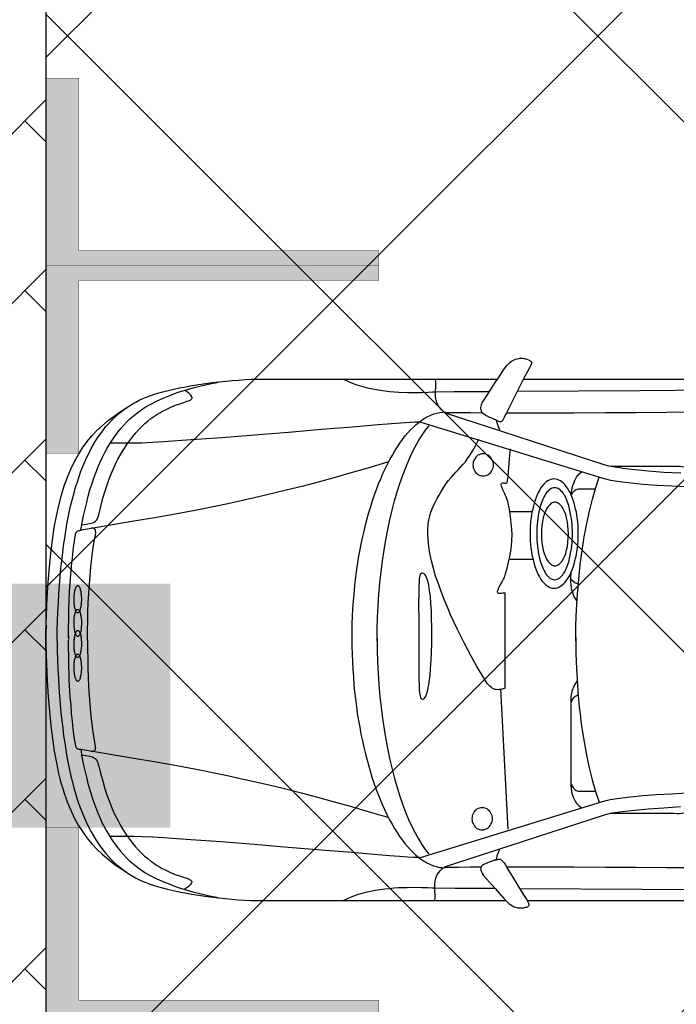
# Model space of a CAD drawing. Header units: millimetres. Extents: x 747415 to 1601423, y -236173 to 551995.
# Tile 405 of 549: x 1092322 to 1094510, y 215974 to 219258. Entities that reach past the tile are written whole.
import ezdxf

# ---------------------------------------------------------------- set-up
doc = ezdxf.new("R2010")
doc.units = ezdxf.units.MM
doc.header["$LTSCALE"] = 100
doc.header["$MEASUREMENT"] = 0
doc.linetypes.add('DASHED2', pattern=[9.525, 6.35, -3.175])
doc.layers.get('0').update_dxf_attribs({"linetype": 'CONTINUOUS', "lineweight": 0})
for name, color, linetype in [('T--A9041_VERHARDING_Parkeren', 9, 'CONTINUOUS'), ('T--L9041_VERHARDING_Wegen', 7, 'CONTINUOUS'), ('T--L9082_INRICHTING_SPECIFIEK_Auto', 8, 'CONTINUOUS')]:
    doc.layers.add(name, color=color, linetype=linetype)
for name, color, linetype, lineweight in [('T--A9041_VERHARDING_Wegen', 21, 'CONTINUOUS', 0), ('T--A9042_BEPLANTING', 90, 'CONTINUOUS', 0), ('T--L9067_BEHEERVOORZIENING_Belijning', 7, 'DASHED2', 0)]:
    doc.layers.add(name, color=color, linetype=linetype, lineweight=lineweight)
doc.layers.add('T--A9072_BELIJNING', color=7, linetype='CONTINUOUS', lineweight=0, true_color=0xffffff)
doc.layers.add('T--L9065_BEVEILIGING_Verzamelplaats', color=7, linetype='CONTINUOUS', true_color=0x00824a)
doc.styles.get("Standard").update_dxf_attribs({"font": 'arial.ttf'})

# ---------------------------------------------------------------- blocks, each defined once
blk = doc.blocks.new('auto17')
for p, q in [((703.6, 867.6), (1533.8, 867.6)), ((1604.8, 867.6), (3518.7, 867.6)), ((1540.9, 629.4), (1516.7, 162.7)), ((115.7, 361.8), (115.3, 362.7)), ((75.7, 9.3), (75.7, -1.4)), ((75.7, -15.2), (75.7, -2.9)), ((1548.1, -271.5), (1626.2, -271.5)), ((1545.7, -430.3), (1621.5, -430.3)), ((705, -871.5), (1505.7, -871)), ((1591.9, -871), (3520.1, -872))]:
    blk.add_line(p, q)
for points in [[(1499.5, 732.3), (1484.7, 737.2), (1471.9, 741.6), (1458.1, 748.5), (1454.7, 750.4), (1452.3, 752.9), (1450.9, 755.8), (1450, 758.8), (1449.5, 762.2), (1450, 765.6), (1451.9, 772), (1455.2, 778.9), (1459.5, 784.3), (1498.1, 827.9), (1527.1, 860.7), (1544.8, 878.4), (1550, 882.3), (1555.7, 885.7), (1561.4, 888.2), (1567.2, 890.1), (1572.8, 891.6), (1578.1, 892.1), (1585.2, 892.1), (1592.4, 891.6), (1599.5, 890.1), (1602.9, 889.7), (1605.3, 888.7), (1607.6, 887.2), (1609.5, 885.7), (1610.5, 884.3), (1611, 882.8), (1610, 877.4), (1607.1, 870.5), (1602.9, 863.2), (1598.1, 855.3), (1593.8, 848.5), (1590, 842.6), (1572.4, 814.1), (1555.7, 786.7), (1536.7, 755.8)], [(37.6, 1), (38.1, 33.9), (39, 66.2), (40.5, 97.1), (41.9, 127.5), (43.8, 156.8), (45.7, 185.8), (48.1, 213.7), (50.5, 241.2), (53.3, 267.1), (56.2, 293.1), (59.5, 318.1), (62.9, 342.1), (66.7, 365.7), (70.5, 388.7), (74.8, 410.8), (79.1, 431.8), (83.8, 452.9), (88.6, 472.5), (93.8, 492.1), (99.1, 510.7), (104.8, 528.9), (110.5, 546.5), (116.7, 563.2), (123.3, 579.4), (136.7, 610.3), (151, 638.7), (166.2, 664.7), (182.4, 688.7), (199.6, 710.3), (217.7, 730.4), (226.7, 739.2), (236.7, 748), (246.2, 756.3), (256.3, 764.2), (266.7, 771.5), (277.2, 778.9), (287.7, 785.2), (298.6, 791.6), (310.1, 797), (321.5, 802.4), (333, 807.8), (344.9, 812.2), (357.7, 816.6), (372.5, 821), (388.7, 825.4), (405.8, 829.8), (424.9, 834.2), (444.4, 838.2), (486.3, 846), (531.1, 852.9), (576.9, 858.3)], [(116.2, 364.2), (120.5, 388.2), (124.8, 411.7), (130, 434.3), (135.2, 456.3), (140.5, 477.4), (146.2, 498), (152.4, 517.6), (158.6, 536.7), (165.7, 555.3), (172.4, 573), (179.6, 590.2), (187.2, 606.8), (195.3, 622.5), (203.4, 637.7), (211.9, 651.9), (220.5, 665.6), (229.6, 678.9), (239.1, 691.1), (248.6, 703.4), (258.6, 714.2), (268.6, 725), (279.1, 734.8), (290.1, 744.1), (301, 752.4), (314.4, 763.2), (330.1, 773.5), (348.2, 783.8), (368.2, 794.1), (389.6, 803.9), (413, 813.2), (437.3, 822.5), (463, 830.8), (489.6, 838.7), (517.3, 845.5), (545.9, 851.9), (574.4, 857.3)], [(576.9, 858.3), (598.7, 860.7), (620.2, 862.7), (641.6, 864.7), (662.6, 866.1), (683, 867.1), (703.1, 867.6)], [(991.7, 867.6), (1006, 860.7), (1020.8, 854.4), (1036, 849), (1051.3, 844.1), (1067, 839.6), (1082.7, 836.2), (1098.4, 833.3), (1114.1, 830.3), (1129.9, 828.4), (1145.6, 826.9), (1160.8, 825.4), (1175.6, 824.5), (1204.2, 823.5), (1230.4, 823), (1253.2, 823.5), (1272.8, 824.5), (1288, 824.9), (1297.5, 825.4), (1364.2, 825.9), (1429.9, 826.4), (1494.7, 826.4)], [(1297.1, 866.6), (1297.5, 856.8), (1297.5, 847.5), (1297.1, 838.2), (1297.1, 828.9), (1296.6, 820), (1297.1, 810.7), (1298, 801.9), (1300.4, 793.1), (1303.7, 784.3), (1308.5, 775.4), (1315.6, 767.1), (1324.7, 758.3)], [(121, 381.3), (133.4, 383.8), (145.3, 385.8), (155.7, 388.7), (160, 391.2), (164.3, 394.1), (168.1, 398), (171.5, 402.4), (173.8, 408.8), (175.8, 416.6), (175.8, 415.2), (182.4, 443.1), (189.6, 469.6), (196.7, 494.6), (204.8, 518.6), (212.9, 540.6), (221.5, 561.7), (230.5, 581.3), (239.6, 600), (249.1, 617.1), (258.6, 633.8), (268.6, 649), (278.6, 662.7), (288.6, 675.9), (298.6, 688.2), (308.7, 699), (319.1, 709.8), (329.1, 719.1), (339.6, 727.4), (349.6, 735.7), (359.6, 743.1), (369.2, 749.5), (378.7, 755.3), (388.2, 760.7), (397.7, 765.6), (415.4, 774), (431.5, 780.3), (445.9, 785.2), (458.7, 789.6), (469.7, 793.1), (477.8, 796.5), (481.1, 798), (483.5, 799.9), (484.9, 801.9), (486.3, 803.9), (486.3, 805.8), (485.8, 808.3), (482.5, 813.7), (475.4, 820.5), (463.5, 829.3)], [(1579.1, 826.9), (1986.8, 829.3), (2343.6, 831.8)], [(2336.4, -835.2), (1979.7, -832.8), (1571.4, -830.3)], [(1246.1, 725), (1855.8, 536.7), (1867.7, 533.8), (1881, 530.8), (1896.3, 528.4), (1912.5, 525.9), (1930.1, 523.5), (1949.2, 521.5), (1990.1, 517.6), (2035.4, 514.2), (2085.4, 511.2), (2137.3, 508.8)], [(1.9, -49.5), (0.9, -44.6), (0, -32.3), (0, -16.2), (0, 0), (0, 12.2), (0.4, 17.7), (2.4, 77.9), (4.7, 134.3), (8.1, 187.2), (11.9, 237.2), (16.2, 284.3), (21.9, 327.9), (28.1, 369.6), (35.2, 408.3), (42.8, 444.1), (47.1, 461.3), (51.4, 477.9), (56.2, 493.6), (61, 509.3), (66.2, 524.5), (71.4, 538.7), (82.9, 566.1), (94.8, 591.6), (108.1, 615.6), (121.9, 637.7), (136.7, 658.3), (152.9, 677.9), (170, 696), (187.7, 713.2), (206.7, 728.9), (226.7, 744.6), (247.7, 759.3), (270.1, 773)], [(1020.3, -6.4), (1020.3, 19.6), (1021.2, 45.6), (1022.2, 71.1), (1023.2, 96.6), (1025.1, 121.6), (1027, 146.6), (1029.3, 171.5), (1032.2, 195.6), (1035.1, 219.6), (1038.4, 243.6), (1042.2, 266.7), (1046.5, 289.7), (1050.3, 312.2), (1055.1, 334.8), (1059.8, 356.4), (1065.1, 377.9), (1070.8, 399), (1076.5, 419.6), (1088.4, 459.8), (1101.3, 497.5), (1115.6, 532.8), (1122.7, 549.9), (1130.3, 566.6), (1138, 582.3), (1146.1, 598), (1154.2, 612.7), (1162.3, 626.9), (1170.8, 640.1), (1179.4, 653.4), (1188, 665.2), (1197, 676.9), (1206.1, 687.7), (1215.1, 697.5), (1224.2, 707.3), (1233.7, 715.7), (1243.2, 723.5), (1252.7, 730.8), (1262.3, 737.2), (1272.3, 742.6), (1281.8, 747.5), (1291.8, 751.4), (1301.8, 754.4), (1311.8, 756.8), (1321.8, 757.8), (1331.8, 758.3)], [(1333.7, 756.3), (1375.2, 755.8), (1414.2, 755.3), (1453.3, 754.9)], [(1499, 732.8), (1502.4, 731.8), (1505.2, 730.8), (1507.6, 729.9), (1510, 729.4), (1512.4, 729.4), (1515.2, 729.9), (1517.6, 731.3), (1520.5, 733.8), (1523.8, 737.2), (1527.6, 742.1), (1531.9, 748.5), (1536.7, 756.3)], [(1535.7, 754.9), (1651.5, 754.9), (1760.5, 754.9), (1865.3, 755.8), (1967.8, 756.3), (2068.7, 757.3), (2168.8, 757.8), (2269.3, 758.8), (2372.7, 759.3), (2479.3, 759.7), (2589.4, 759.7), (2706.1, 759.3), (2830.9, 758.3), (2925.7, 756.3), (3030, 752.9), (3139.1, 749), (3248.1, 744.6), (3353.4, 741.1), (3450.1, 739.7)], [(1246.1, 724), (1240.8, 724.5), (1227, 724), (1205.1, 722.5), (1178.9, 720.5), (1146.1, 718.1), (1107, 715.2), (1019.8, 707.8), (917.9, 699.5), (807.4, 690.1), (695, 680.8), (584.9, 672), (483.5, 664.7), (436.3, 661.2), (393.4, 658.3), (355.3, 656.3), (321, 654.8), (293.4, 653.9), (272.5, 653.9), (213.9, 653.9)], [(1329.4, 754.9), (1862.5, 581.3), (1874.4, 578.4), (1888.7, 575.5), (1904.9, 573), (1922, 570.5), (1941.6, 568.1), (1962.5, 565.7), (2008.2, 561.7), (2059.7, 557.8), (2115.9, 554.4)], [(1511.9, 696.5), (1507.6, 708.3), (1503.8, 718.6), (1500.9, 731.3)], [(1104.2, -7.8), (1104.6, 31.9), (1105.6, 71.1), (1107.5, 110.3), (1110.3, 148.5), (1113.7, 186.3), (1117.5, 223.5), (1122.2, 260.3), (1127.5, 295.6), (1133.2, 330.4), (1139.9, 364.7), (1146.5, 398), (1154.2, 429.9), (1162.3, 460.8), (1170.8, 490.7), (1179.9, 519.1), (1189.4, 546.5), (1198.9, 572.5), (1209.4, 597), (1219.9, 620.5), (1230.8, 642.1), (1241.8, 661.7), (1253.2, 680.3), (1265.1, 697), (1277, 711.7)], [(1420.4, 594.6), (1420.9, 599.5), (1421.4, 604.4), (1423.3, 609.3), (1425.2, 613.2), (1427.6, 617.6), (1430.4, 621), (1433.8, 624), (1437.1, 626.9), (1441.4, 628.9), (1445.7, 630.3), (1450, 631.3), (1454.7, 631.8), (1459.5, 631.3), (1463.8, 630.3), (1468.1, 628.9), (1471.9, 626.9), (1475.2, 624), (1478.6, 621), (1481.4, 617.6), (1483.8, 613.2), (1485.7, 609.3), (1487.6, 604.4), (1488.5, 599.5), (1488.5, 594.6), (1488.5, 589.7), (1487.6, 584.8), (1485.7, 580.4), (1483.8, 575.9), (1481.4, 572), (1478.6, 568.6), (1475.2, 565.7), (1471.9, 562.7), (1468.1, 560.7), (1463.8, 559.3), (1459.5, 558.3), (1454.7, 557.8), (1450, 558.3), (1445.7, 559.3), (1441.4, 560.7), (1437.1, 562.7), (1433.8, 565.7), (1430.4, 568.6), (1427.6, 572), (1425.2, 575.9), (1423.3, 580.4), (1421.4, 584.8), (1420.9, 589.7), (1420.4, 594.6), (1420.4, 594.6)], [(1140.8, 591.1), (1079.4, 572.5), (1019.8, 555.3), (962.7, 539.2), (906.4, 524), (852.1, 509.8), (800.2, 496.6), (748.8, 484.3), (699.7, 472.5), (652.1, 462.2), (605.9, 451.9), (561.6, 442.6), (519.2, 434.3), (436.8, 418.6), (361.5, 404.9), (292.9, 393.6), (228.1, 382.8), (169.5, 373), (117.2, 364.2)], [(1771.4, 134.9), (1762.4, 148), (1760.1, 153.4), (1757.7, 158.8), (1755.3, 164.2), (1753.9, 170.1), (1752.5, 176), (1751.5, 181.9), (1750.5, 188.2), (1750.5, 194.6), (1750.5, 486.2), (1751, 494.1), (1752, 501.9), (1753.4, 509.3), (1755.8, 516.1), (1758.2, 523), (1761, 529.4), (1764.4, 535.7), (1768.2, 541.2), (1772, 546.1), (1776.3, 550.4), (1785.2, 558.5)], [(1880.7, 576.4), (2093.5, 576.4), (2103, 576.9), (2111.6, 576.9), (2118.8, 576.4), (2125.9, 575.5), (2131.6, 573.5), (2136.8, 571.5), (2141.6, 569.1), (2145.9, 566.1), (2149.7, 563.2), (2153.1, 559.8), (2155.9, 555.8), (2158.7, 551.9)], [(1766.7, -10.3), (1767.2, 43.1), (1769.1, 95.1), (1772, 146.1), (1773.9, 171.5), (1775.8, 196.6), (1778.2, 221.1), (1781, 245.1), (1783.9, 269.1), (1787.2, 292.1), (1794.4, 338.2), (1802.5, 382.3), (1811.5, 424.5), (1821.5, 465.2), (1832.5, 503.4), (1844.4, 539.2)], [(1774.6, 181.4), (1764.4, 186.8), (1761.5, 189.2), (1758.6, 191.7), (1756.3, 194.6), (1754.3, 197.5), (1752.9, 201.5), (1751.5, 204.9), (1750.5, 208.8), (1750.5, 212.7), (1750.5, 470.6), (1750.5, 474.5), (1751.5, 478.9), (1752.9, 482.3), (1754.3, 486.2), (1756.3, 489.7), (1759.1, 492.6), (1761.5, 495.5), (1764.4, 498), (1767.7, 500), (1771, 501.4), (1774.8, 502.4), (1778.7, 502.4), (1832.1, 502.4)], [(74.8, 5.9), (75.3, 69.6), (77.1, 130.4), (80.5, 187.8), (82.9, 215.7), (84.8, 243.1), (87.6, 269.6), (90.5, 295.6), (93.8, 321.1), (97.6, 345.6), (97.6, 345.6), (97.6, 346.6), (97.6, 347), (98.6, 351.4), (100, 354.4), (101, 356.8), (102.4, 358.8), (103.8, 360.3), (105.7, 361.3), (109.1, 362.2), (112.9, 362.7), (117.2, 363.7)], [(139.1, -1.4), (139.1, 30.4), (139.6, 61.8), (140.5, 92.6), (141.5, 123), (142.4, 153.4), (144.3, 183.3), (146.7, 212.7), (149.1, 241.7), (152.4, 270.1), (155.7, 298.5), (160, 326), (164.8, 353.4), (165.3, 356.8), (164.8, 359.8), (164.8, 362.7), (164.3, 365.2), (163.4, 366.7), (162.4, 367.6), (160.5, 368.6), (158.6, 369.6), (155.3, 370.6), (151.5, 371.1)], [(1243.7, -13.2), (1243.7, 42.7), (1243.2, 91.2), (1243.7, 130.9), (1244.2, 148.5), (1245.1, 163.2), (1246.1, 175), (1247.5, 184.8), (1249.4, 191.7), (1252.3, 194.6), (1255.2, 196.1), (1258, 196.1), (1260.4, 195.1), (1262.8, 192.6), (1265.1, 189.2), (1267.5, 184.8), (1269.4, 179.4), (1271.3, 172.5), (1273.2, 165.2), (1275.1, 156.8), (1276.6, 148), (1278, 138.2), (1280.9, 116.7), (1282.8, 93.1), (1284.7, 67.2), (1285.6, 39.7), (1286.6, 11.8), (1286.6, -17.1), (1286.6, -45.6), (1286.1, -73), (1285.2, -99), (1283.7, -123.5), (1281.8, -146), (1279.4, -166.1), (1276.6, -183.8), (1273.2, -199), (1269, -210.3), (1266.6, -215.2), (1264.2, -218.6), (1261.3, -221.6), (1258.5, -223.5), (1255.6, -224.5), (1252.3, -224), (1250.9, -223.5), (1249.4, -221.6), (1248, -218.6), (1247, -215.7), (1246.1, -211.2), (1245.1, -205.8), (1244.2, -194.1), (1243.2, -178.9), (1243.2, -160.7), (1242.8, -119.6), (1243.2, -69.6), (1243.7, -13.2), (1243.7, -13.2)], [(1531.4, 158.8), (1524.3, 161.8), (1517.6, 163.2), (1511.9, 164.2), (1506.2, 164.7), (1501.4, 164.2), (1496.7, 163.2), (1492.4, 161.8), (1488.1, 159.3), (1484.2, 156.4), (1480.4, 152.9), (1476.6, 149), (1472.8, 144.6), (1466.6, 135.8), (1454.2, 116.2), (1437.1, 86.8), (1417.6, 52), (1395.7, 10.3), (1372.8, -36.3), (1360.9, -60.3), (1349.4, -85.3), (1338.5, -111.3), (1328, -136.7), (1317.5, -162.7), (1308.5, -188.7), (1299.4, -214.7), (1291.8, -240.2), (1285.6, -265.2), (1280.4, -290.1), (1276.6, -313.7), (1274.2, -336.2), (1273.2, -355.3), (1273.7, -372.5), (1274.7, -388.2), (1277, -402.4), (1279.9, -415.6), (1283.7, -427.4), (1288, -439.2), (1292.8, -450.4), (1298.5, -461.7), (1304.7, -473), (1310.9, -484.3), (1318, -496.5), (1326.6, -510.7), (1334.7, -523.5), (1342.8, -533.8), (1350.9, -543.6), (1359, -552.4), (1367.1, -560.7), (1374.7, -569), (1382.8, -577.4), (1390.4, -586.2), (1398.5, -595.5), (1406.1, -606.3), (1414.2, -618.6), (1423.8, -633.3), (1432.8, -649), (1443.8, -671.5)], [(1531.4, 157.8), (1531.4, -157.8), (1528.6, -158.3), (1525.2, -157.8), (1521.9, -157.3), (1518.1, -156.8), (1514.7, -156.4), (1511.9, -156.4), (1509, -156.8), (1507.1, -158.3), (1506.2, -160.7), (1506.2, -164.2), (1507.6, -169.1), (1510.5, -176), (1514.7, -184.3), (1518.5, -191.6), (1521.9, -197.5), (1525.2, -203.9), (1528.6, -210.3), (1531.4, -218.6), (1537.6, -240.7), (1542.8, -260.8), (1547.1, -279.4), (1550.5, -298), (1552.8, -315.7), (1553.8, -333.8), (1554.3, -351.9), (1553.3, -371), (1551.4, -391.6), (1549, -413.2), (1545.2, -437.2), (1540, -463.7), (1536.2, -475.4), (1530, -488.7), (1523.3, -502.4), (1521, -508.8), (1519, -514.6), (1518.1, -519.1), (1518.1, -521), (1518.5, -523), (1519, -523.9), (1520, -525), (1521.9, -525.9), (1523.8, -525.9), (1526.7, -525.9), (1528.6, -525.4), (1530.9, -525), (1532.9, -524.4), (1534.3, -524.4), (1535.7, -525), (1536.7, -525.4), (1538.1, -527.4), (1539, -530.3), (1539.5, -534.3), (1540.5, -539.7), (1540.9, -547), (1543.3, -576.4), (1545.7, -605.8), (1549.5, -638.7)], [(1.4, 44.6), (0, 27), (0, -6.8), (0.4, -25), (2.4, -85.3), (4.7, -141.6), (8.1, -194.1), (11.9, -244.6), (16.6, -291.1), (21.9, -334.8), (28.1, -376.4), (35.2, -414.7), (43.3, -450.4), (51.9, -484.3), (61.4, -515.6), (71.9, -544.5), (83.3, -571.5), (95.3, -597), (108.6, -620.5), (122.4, -642.6), (137.7, -663.1), (153.8, -682.3), (170.5, -700.4), (188.6, -717.1), (207.7, -733.3), (227.7, -748.4), (248.6, -763.2), (271, -776.9)], [(37.6, 1), (38.1, -31.8), (39.5, -64.2), (40.5, -95.1), (41.9, -125.4), (43.8, -155.4), (45.7, -183.8), (48.1, -212.2), (50.5, -239.7), (53.3, -266.1), (56.2, -291.6), (59.5, -317.1), (62.9, -341.1), (66.7, -364.7), (70.5, -387.7), (74.8, -409.7), (79.1, -431.8), (83.8, -452.4), (89.1, -472.5), (94.3, -492.1), (99.5, -511.2), (105.2, -529.3), (111, -547), (117.2, -564.2), (123.8, -580.3), (130.5, -596), (137.2, -611.2), (144.3, -625.9), (151.5, -640.1), (159.1, -653.4), (167.2, -666.6), (174.8, -678.9), (183.4, -690.6), (192, -701.9), (200.5, -713.2), (209.6, -723.5), (218.6, -733.3), (228.1, -742.6), (237.7, -751.4), (247.7, -759.7), (257.7, -767.6), (267.7, -775.4), (278.6, -782.3), (289.1, -789.1), (300.1, -795), (311.5, -800.9), (322.9, -806.3), (334.4, -811.7), (346.3, -816.1), (359.1, -820.5), (373.9, -824.9), (390.1, -829.3), (407.3, -833.7), (426.3, -838.2), (445.9, -842.1), (466.3, -846), (487.8, -849.9), (509.7, -853.3), (532, -856.8), (554.9, -859.7), (577.8, -862.7)], [(1104.2, 2.5), (1104.6, -37.2), (1105.6, -76.5), (1107.5, -115.7), (1110.3, -153.9), (1113.7, -191.6), (1117.5, -228.4), (1122.2, -265.2), (1127.5, -300.9), (1133.7, -335.8), (1139.9, -369.6), (1147, -402.4), (1154.7, -434.3), (1162.7, -465.2), (1171.3, -495.1), (1180.3, -523.5), (1189.9, -550.9), (1199.9, -576.9), (1209.9, -600.9), (1220.4, -624.5), (1231.3, -646), (1242.8, -665.6), (1254.2, -684.3), (1266.1, -700.9), (1278, -715.6)], [(1766.7, 2), (1767.2, -51), (1769.1, -103.4), (1772, -154.4), (1776.3, -204.4), (1781.5, -252.9), (1787.7, -299.9), (1794.8, -345.6), (1803.4, -389.7), (1812.5, -431.3), (1822.5, -471.5), (1833.4, -509.8), (1844.9, -544.4)], [(75.7, -8.8), (75.7, -41.2), (76.2, -72.5), (77.1, -102.9), (78.1, -133.3), (79.5, -162.7), (81.4, -191.6), (83.3, -219.6), (85.7, -247.5), (88.6, -274), (91.4, -300.5), (94.8, -325.9), (98.6, -351), (99.5, -355.3), (101, -358.8), (101.9, -361.2), (103.4, -363.2), (104.8, -364.2), (106.7, -365.1), (110, -366.1), (113.8, -366.6), (118.1, -367.6)], [(139.1, -1.4), (139.1, -33.3), (139.6, -64.7), (140.5, -95.6), (141.5, -126.5), (143.4, -156.8), (145.3, -186.7), (147.6, -216.2), (150, -245.1), (153.4, -274), (157.2, -301.9), (161.5, -329.9), (166.2, -357.3), (166.2, -360.7), (165.7, -363.7), (165.7, -366.6), (165.3, -369.1), (164.3, -370.5), (163.4, -371.5), (161.5, -372.5), (159.6, -373.5), (156.2, -374.5), (152.4, -375)], [(1020.8, -2.9), (1020.8, -28.9), (1021.7, -54.9), (1022.7, -80.4), (1023.7, -105.9), (1025.5, -130.8), (1027.5, -155.4), (1029.8, -180.4), (1032.7, -204.4), (1035.6, -228.4), (1039.4, -251.9), (1042.7, -275), (1047, -298), (1051.3, -320.6), (1056, -342.6), (1060.8, -364.2), (1066.1, -385.7), (1071.3, -406.3), (1077, -426.9), (1083.2, -447), (1089.4, -466.6), (1095.6, -485.3), (1102.2, -503.9), (1109.4, -522), (1116.5, -539.2), (1123.7, -556.3), (1131.3, -572.5), (1138.9, -588.2), (1147, -603.9), (1155.1, -618.1), (1163.2, -632.3), (1171.8, -645.5), (1180.3, -658.3), (1189.4, -670.5), (1198, -681.8), (1207, -692.6), (1216.1, -702.4), (1225.6, -711.7), (1235.1, -720), (1244.7, -727.9), (1254.2, -735.2), (1263.7, -741.1), (1273.2, -746.5), (1283.2, -751.4), (1293.3, -755.3), (1303.2, -758.3), (1313.3, -760.7), (1323.3, -761.7), (1333.3, -762.2)], [(1770.7, -131), (1765.3, -139.7), (1761.5, -145.6), (1758.6, -151.9), (1756.3, -159.3), (1753.9, -167.6), (1752, -176), (1751, -185.8), (1750.5, -196), (1750.5, -207.3), (1751.3, -228.1)], [(1614.3, -356.3), (1614.3, -343.6), (1614.8, -331.3), (1615.7, -319.6), (1617.2, -307.8), (1618.6, -296.5), (1620.5, -285.3), (1622.9, -274.5), (1625.3, -264.2), (1628.1, -254.4), (1631, -244.6), (1634.3, -235.8), (1637.6, -227.4), (1641.4, -219.1), (1645.3, -211.7), (1649.5, -204.9), (1653.8, -199), (1658.6, -193.1), (1663.4, -188.2), (1668.1, -183.8), (1672.9, -180.4), (1678.1, -177.9), (1683.4, -175.5), (1688.6, -174.5), (1694.3, -174), (1700, -174.5), (1705.3, -175.5), (1710.5, -177.9), (1715.8, -180.4), (1720.5, -183.8), (1725.8, -188.2), (1730.5, -193.1), (1734.8, -199), (1739.1, -204.9), (1743.4, -211.7), (1747.7, -219.1), (1751, -227.4), (1754.8, -235.8), (1758.2, -244.6), (1761, -254.4), (1763.9, -264.2), (1766.2, -274.5), (1768.6, -285.3), (1770.6, -296.5), (1772, -307.8), (1773.4, -319.6), (1774.4, -331.3), (1774.8, -343.6), (1774.8, -356.3), (1774.8, -368.6), (1774.4, -380.9), (1773.4, -393.1), (1772, -404.9), (1770.6, -416.1), (1768.6, -427.4), (1766.2, -438.2), (1763.9, -448.5), (1761, -458.3), (1758.2, -467.6), (1754.8, -476.9), (1751, -485.3), (1747.7, -493.1), (1743.4, -500.4), (1739.1, -507.3), (1734.8, -513.7), (1730.5, -519.6), (1725.8, -524.4), (1720.5, -528.9), (1715.8, -532.3), (1710.5, -534.8), (1705.3, -537.2), (1700, -538.2), (1694.3, -538.7), (1688.6, -538.2), (1683.4, -537.2), (1678.1, -534.8), (1672.9, -532.3), (1668.1, -528.9), (1663.4, -524.4), (1658.6, -519.6), (1653.8, -513.7), (1649.5, -507.3), (1645.3, -500.4), (1641.4, -493.1), (1637.6, -485.3), (1634.3, -476.9), (1631, -467.6), (1628.1, -458.3), (1625.3, -448.5), (1622.9, -438.2), (1620.5, -427.4), (1618.6, -416.1), (1617.2, -404.9), (1615.7, -393.1), (1614.8, -380.9), (1614.3, -368.6), (1614.3, -356.3), (1614.3, -356.3)], [(1774.8, -187.9), (1768.6, -189.7), (1765.8, -191.1), (1762.9, -192.6), (1750.5, -203.2)], [(1636.7, -355.8), (1637.2, -334.8), (1638.6, -314.7), (1641.4, -296), (1644.8, -278.4), (1649.1, -261.7), (1654.3, -247.5), (1656.7, -240.7), (1660, -234.3), (1662.9, -228.4), (1666.2, -223.5), (1669.5, -218.6), (1672.9, -214.7), (1676.7, -210.8), (1680.5, -207.8), (1684.3, -205.4), (1688.1, -203.9), (1691.9, -202.9), (1696.2, -202.4), (1700.5, -202.9), (1704.3, -203.9), (1708.1, -205.4), (1711.9, -207.8), (1715.8, -210.8), (1719.1, -214.7), (1722.9, -218.6), (1726.2, -223.5), (1729.6, -228.4), (1732.5, -234.3), (1735.3, -240.7), (1738.1, -247.5), (1743.4, -261.7), (1747.2, -278.4), (1750.5, -296), (1752, -305.3), (1753.4, -315.2), (1754.3, -325), (1754.8, -334.8), (1755.3, -345.6), (1755.3, -355.8), (1755.3, -366.1), (1754.8, -376.9), (1754.3, -386.7), (1753.4, -396.5), (1752, -406.3), (1750.5, -415.6), (1747.2, -433.3), (1743.4, -450), (1738.1, -464.2), (1735.3, -471), (1732.5, -477.4), (1729.6, -483.3), (1726.2, -488.2), (1722.9, -493.1), (1719.1, -497), (1715.8, -500.9), (1711.9, -503.9), (1708.1, -506.3), (1704.3, -507.8), (1700.5, -508.8), (1696.2, -509.2), (1691.9, -508.8), (1688.1, -507.8), (1684.3, -506.3), (1680.5, -503.9), (1676.7, -500.9), (1672.9, -497), (1669.5, -493.1), (1666.2, -488.2), (1662.9, -483.3), (1660, -477.4), (1656.7, -471), (1654.3, -464.2), (1649.1, -450), (1644.8, -433.3), (1641.4, -415.6), (1638.6, -397), (1637.2, -376.9), (1636.7, -355.8), (1636.7, -355.8)], [(1652, -354.9), (1652.4, -340.7), (1653.3, -326.9), (1655.3, -313.7), (1658.1, -301.4), (1661, -290.1), (1665.3, -279.9), (1669.5, -271), (1674.3, -263.2), (1679.6, -257.3), (1682.4, -254.9), (1685.3, -252.9), (1688.1, -250.9), (1691, -250), (1693.9, -249), (1697.2, -249), (1700, -249), (1703.4, -250), (1706.2, -250.9), (1709.1, -252.9), (1711.9, -254.9), (1714.8, -257.3), (1720.1, -263.2), (1724.8, -271), (1729.1, -279.9), (1732.9, -290.1), (1735.8, -301.4), (1738.6, -313.7), (1740.5, -326.9), (1741.5, -340.7), (1742, -354.9), (1741.5, -369.1), (1740.5, -382.8), (1738.6, -396), (1735.8, -408.3), (1732.9, -419.6), (1729.1, -429.9), (1724.8, -438.7), (1720.1, -446.5), (1714.8, -452.4), (1711.9, -454.8), (1709.1, -456.8), (1706.2, -458.8), (1703.4, -459.8), (1700, -460.7), (1697.2, -460.7), (1691, -459.8), (1684.8, -457.3), (1679.6, -452.4), (1674.3, -446.5), (1669.5, -438.7), (1665.3, -429.9), (1661, -419.6), (1658.1, -408.3), (1655.3, -396), (1653.3, -382.8), (1652.4, -369.1), (1652, -354.9), (1652, -354.9)], [(117.2, -368.1), (121.5, -392.1), (125.8, -415.6), (131, -438.2), (136.2, -460.2), (141.5, -481.3), (147.2, -501.9), (153.4, -521.5), (160, -540.6), (166.7, -559.3), (173.4, -576.9), (181, -594.1), (188.6, -610.7), (196.2, -626.4), (204.8, -641.6), (212.9, -655.8), (222, -669.5), (231, -682.8), (240.5, -695), (250.1, -707.3), (260.1, -718.1), (270.1, -728.9), (280.6, -738.7), (291.5, -748), (302.5, -756.3), (315.8, -767.1), (331.5, -777.4), (349.6, -787.7), (369.2, -798), (391.1, -807.8), (413.9, -817.1), (438.2, -826.4), (464, -834.7), (491.1, -842.6), (518.2, -849.4), (546.8, -855.8), (575.4, -861.2)], [(1142.3, -595.5), (1080.8, -576.9), (1021.2, -559.7), (964.1, -543.6), (907.9, -527.9), (853.6, -513.7), (801.2, -500.9), (700.2, -476.4), (606.8, -455.8), (520.1, -438.2), (438.2, -422.5), (362.9, -408.8), (293.9, -397.5), (229.1, -386.7), (171, -376.9), (118.1, -368.1)], [(121.9, -385.2), (134.8, -387.7), (146.2, -389.7), (156.7, -392.6), (161.5, -394.6), (165.7, -397.5), (169.5, -400.9), (172.4, -405.8), (174.8, -411.7), (176.7, -419.1), (183.4, -447), (190.5, -474), (197.7, -498.5), (205.8, -522.5), (213.9, -545), (222.4, -565.6), (231.5, -585.7), (240.5, -604.3), (250.1, -621.5), (259.6, -637.7), (269.6, -652.9), (279.6, -667.1), (289.6, -679.8), (299.6, -692.1), (309.6, -703.4), (320.1, -713.7), (330.1, -723), (340.6, -731.8), (350.6, -739.6), (360.6, -747), (370.1, -753.4), (379.6, -759.3), (389.1, -764.6), (398.7, -769.5), (416.3, -777.9), (432.5, -784.2), (446.8, -789.6), (459.7, -793.5), (470.6, -797.5), (478.7, -800.4), (482, -802.4), (484.4, -803.8), (485.8, -805.8), (487.3, -807.8), (487.3, -809.7), (486.8, -812.2), (483.5, -817.6), (476.3, -824.4), (464.4, -833.2)], [(1751.4, -484.4), (1753.4, -500.9), (1754.8, -508.8), (1756.7, -516.6), (1759.6, -524.4), (1762.4, -531.3), (1765.8, -538.2), (1769.1, -544.1), (1772.9, -549.5), (1777.2, -554.4), (1785.4, -562.8)], [(1752.1, -482.8), (1753.3, -485.8), (1754.8, -489.7), (1756.7, -493.2), (1759.5, -496.1), (1761.9, -499), (1764.8, -501.5), (1768.1, -503.4), (1771.4, -504.9), (1775.3, -505.9), (1779.1, -505.9), (1832.3, -505.9)], [(1247, -728.9), (1857.2, -540.6), (1882, -534.8), (1913.4, -529.8), (1950.6, -525.4), (1991.6, -521.5), (2036.8, -518.1), (2086.4, -515.6), (2138.7, -513.2)], [(1330.9, -759.3), (1863.4, -585.7), (1875.3, -582.8), (1889.6, -579.8), (1905.8, -577.4), (1923.4, -574.9), (1942.5, -572.5), (1963.5, -570), (2009.2, -565.6), (2060.6, -561.7), (2117.3, -558.8)], [(1423.8, -585.2), (1424.2, -580.3), (1424.7, -575.4), (1426.6, -571), (1428.5, -566.6), (1430.9, -562.7), (1433.8, -559.3), (1437.1, -556.3), (1440.4, -553.4), (1444.3, -551.4), (1448.5, -549.9), (1452.8, -549), (1457.6, -548.4), (1462.3, -549), (1466.6, -549.9), (1470.9, -551.4), (1475.2, -553.4), (1478.6, -556.3), (1481.9, -559.3), (1484.7, -562.7), (1487.1, -566.6), (1489, -571), (1490.9, -575.4), (1491.9, -580.3), (1491.9, -585.2), (1491.9, -590.1), (1490.9, -595), (1489, -600), (1487.1, -603.9), (1484.7, -608.3), (1481.9, -611.7), (1478.6, -614.6), (1475.2, -617.6), (1470.9, -619.5), (1466.6, -621), (1462.3, -622), (1457.6, -622.5), (1452.8, -622), (1448.5, -621), (1444.3, -619.5), (1440.4, -617.6), (1437.1, -614.6), (1433.8, -611.7), (1430.9, -608.3), (1428.5, -603.9), (1426.6, -600), (1424.7, -595), (1424.2, -590.1), (1423.8, -585.2), (1423.8, -585.2)], [(1883, -580.8), (2094.5, -580.8), (2104, -581.3), (2112.5, -581.3), (2119.7, -580.3), (2126.8, -579.4), (2132.6, -577.9), (2138.3, -575.9), (2143, -573.5), (2147.3, -570.5), (2150.6, -567.6), (2154.5, -564.2), (2159.9, -556.7)], [(1247.5, -727.9), (1230.8, -727.9), (1182.7, -724.9), (1108.4, -719.1), (1021.2, -711.7), (919.3, -703.4), (808.8, -694), (695.9, -684.7), (586.3, -675.9), (484.9, -668.5), (392.5, -662.2), (320.1, -658.3), (273.4, -657.8), (214.8, -657.8)], [(1512.9, -700.9), (1509, -712.2), (1505.2, -722), (1502.4, -733.3)], [(1501.9, -734.2), (1493.8, -738.2), (1487.1, -741.1), (1480.4, -743.5), (1473.8, -746.5), (1467.1, -750.4), (1459.5, -755.3), (1456.2, -758.3), (1453.8, -761.2), (1451.9, -765.1), (1450.9, -768.6), (1450, -772.5), (1450.5, -776.9), (1451.9, -785.7), (1455.7, -794.5), (1460.9, -802.8), (1480.9, -833.2), (1498.1, -859.7), (1513.3, -882.8), (1526.2, -902.4), (1537.1, -917.1), (1545.2, -925.4), (1552.8, -931.3), (1559.5, -935.2), (1565.7, -937.6), (1571.4, -939.6), (1576.7, -940.6), (1580.5, -941.1), (1585.2, -941.1), (1589.5, -941.1), (1593.3, -940.6), (1597.2, -940.1), (1600.5, -939.1), (1603.8, -938.1), (1609.1, -936.2), (1613.4, -933.7), (1616.2, -931.8), (1618.1, -930.3), (1619.1, -928.3), (1619.6, -926.4), (1619.1, -923.9), (1618.1, -921), (1616.7, -917.6), (1612.4, -909.2), (1605.3, -896.5), (1595.7, -878.9), (1576.7, -841.1), (1557.1, -801.4), (1535.7, -758.8)], [(1501.4, -734.2), (1506.2, -732.3), (1509.5, -730.8), (1512.9, -729.8), (1515.7, -729.4), (1518.1, -729.8), (1520, -730.8), (1524.3, -735.2), (1529, -744.1), (1535.7, -758.8)], [(1536.7, -759.3), (1652, -759.3), (1761, -759.3), (1865.8, -759.7), (1968.2, -760.2), (2069.2, -761.2), (2169.2, -762.2), (2270.2, -762.7), (2373.6, -763.2), (2480.3, -763.6), (2590.8, -763.6), (2707.5, -763.2), (2831.8, -762.2), (2926.6, -760.7), (3030.9, -757.3), (3140, -753.4), (3249.6, -748.9), (3354.4, -745.5), (3451.1, -744.1)], [(1298, -870.5), (1298.5, -861.2), (1298.5, -851.4), (1298.5, -842.1), (1298, -833.2), (1297.5, -823.9), (1298, -815.1), (1298.9, -805.8), (1301.4, -797), (1305.2, -788.1), (1309.9, -779.3), (1316.6, -771), (1326.1, -762.2)], [(1335.2, -760.2), (1376.6, -760.2), (1415.2, -759.7), (1454.2, -759.3)], [(992.7, -871.5), (1007, -864.6), (1021.7, -858.3), (1037, -852.9), (1052.2, -847.9), (1067.9, -843.6), (1083.6, -840.1), (1115.6, -834.2), (1147, -830.3), (1177, -828.3), (1205.6, -827.4), (1231.8, -826.9), (1254.2, -827.4), (1274.2, -828.3), (1289, -828.8), (1298.5, -829.3), (1361.4, -829.8), (1418.5, -829.8), (1479, -829.8)], [(577.8, -862.7), (599.7, -865.1), (621.1, -867.1), (642.6, -868.5), (663.5, -870), (684, -871), (704, -871.5)]]:
    blk.add_lwpolyline(points)
for points in [[(106.2, 45.7, 0.160669), (108.6, 46.6, 0.089762), (110.9, 49.1, 0.048317), (113, 53.3, 0.029972), (114.8, 59, 0.021217), (116.4, 65.8, 0.016703), (117.5, 73.7, 0.014363), (118.3, 82.2, 0.013351), (118.5, 91, 0.013351), (118.3, 99.9, 0.014363), (117.6, 108.4, 0.016703), (116.5, 116.3, 0.021217), (115, 123.1, 0.029972), (113.2, 128.8, 0.048317), (111.1, 133, 0.089762), (108.8, 135.6, 0.160669), (106.5, 136.5, 0.160669), (104.1, 135.6, 0.089762), (101.8, 133, 0.048317), (99.7, 128.8, 0.029972), (97.8, 123.2, 0.021217), (96.3, 116.3, 0.016703), (95.1, 108.5, 0.014363), (94.4, 100, 0.013351), (94.1, 91.1, 0.013351), (94.3, 82.3, 0.014363), (95, 73.8, 0.016703), (96.1, 65.9, 0.021217), (97.6, 59, 0.029972), (99.4, 53.4, 0.048317), (101.5, 49.2, 0.089762), (103.8, 46.6, 0.160669)], [(106.7, -33.6, 0.159094), (109.2, -32.7, 0.089825), (111.5, -30.1, 0.048671), (113.6, -25.9, 0.03028), (115.4, -20.3, 0.021465), (116.9, -13.4, 0.01691), (118, -5.5, 0.014547), (118.6, 3, 0.013523), (118.8, 11.8, 0.013523), (118.5, 20.7, 0.014547), (117.8, 29.2, 0.01691), (116.6, 37, 0.021465), (115, 43.9, 0.03028), (113.1, 49.5, 0.048671), (110.9, 53.7, 0.089825), (108.6, 56.3, 0.159094), (106.2, 57.1, 0.159094), (103.8, 56.3, 0.089825), (101.5, 53.7, 0.048671), (99.4, 49.5, 0.03028), (97.5, 43.8, 0.021465), (96, 36.9, 0.01691), (94.9, 29.1, 0.014547), (94.3, 20.5, 0.013523), (94.1, 11.7, 0.013523), (94.4, 2.8, 0.014547), (95.2, -5.7, 0.01691), (96.4, -13.5, 0.021465), (97.9, -20.4, 0.03028), (99.8, -26, 0.048671), (102, -30.2, 0.089825), (104.3, -32.7, 0.159094)], [(106.2, -103.6, 0.159111), (108.6, -102.8, 0.089825), (110.9, -100.2, 0.048668), (113.1, -96, 0.030277), (115, -90.4, 0.021462), (116.6, -83.5, 0.016908), (117.8, -75.7, 0.014545), (118.5, -67.2, 0.013521), (118.8, -58.3, 0.013521), (118.6, -49.5, 0.014545), (118, -41, 0.016908), (116.9, -33.1, 0.021462), (115.4, -26.2, 0.030277), (113.6, -20.6, 0.048668), (111.5, -16.4, 0.089825), (109.2, -13.8, 0.159111), (106.7, -12.9, 0.159111), (104.3, -13.7, 0.089825), (102, -16.3, 0.048668), (99.8, -20.5, 0.030277), (97.9, -26.1, 0.021462), (96.4, -33, 0.016908), (95.2, -40.8, 0.014545), (94.4, -49.3, 0.013521), (94.1, -58.2, 0.013521), (94.3, -67, 0.014545), (94.9, -75.5, 0.016908), (96, -83.4, 0.021462), (97.5, -90.3, 0.030277), (99.4, -95.9, 0.048668), (101.5, -100.1, 0.089825), (103.8, -102.7, 0.159111)], [(106.5, -182.9, 0.160669), (108.8, -182.1, 0.089762), (111.1, -179.5, 0.048317), (113.2, -175.3, 0.029972), (115, -169.6, 0.021217), (116.5, -162.7, 0.016703), (117.6, -154.9, 0.014363), (118.3, -146.4, 0.013351), (118.5, -137.5, 0.013351), (118.3, -128.7, 0.014363), (117.5, -120.2, 0.016703), (116.4, -112.3, 0.021217), (114.8, -105.5, 0.029972), (113, -99.8, 0.048317), (110.9, -95.6, 0.089762), (108.6, -93.1, 0.160669), (106.2, -92.2, 0.160669), (103.8, -93.1, 0.089762), (101.5, -95.7, 0.048317), (99.4, -99.9, 0.029972), (97.6, -105.5, 0.021217), (96.1, -112.4, 0.016703), (95, -120.2, 0.014363), (94.3, -128.8, 0.013351), (94.1, -137.6, 0.013351), (94.4, -146.5, 0.014363), (95.1, -155, 0.016703), (96.3, -162.8, 0.021217), (97.8, -169.7, 0.029972), (99.7, -175.3, 0.048317), (101.8, -179.5, 0.089762), (104.1, -182.1, 0.160669)]]:
    blk.add_lwpolyline(points, format="xyb", close=True)
blk = doc.blocks.new('9041_parkeerplaats_2500x5000_hoeklijn')
at = {"layer": 'T--A9072_BELIJNING', "linetype": 'Continuous'}
h = blk.add_hatch(color=256, dxfattribs=at)
h.paths.add_polyline_path([(-1200, -1390), (-1250, -1390), (-1250, -2500), (-625, -2500), (-625, -2390), (-1200, -2390)])
h.paths.add_polyline_path([(1250, -1390), (1200, -1390), (1200, -2390), (625, -2390), (625, -2500), (1250, -2500)])
at = {"layer": 'T--L9067_BEHEERVOORZIENING_Belijning', "const_width": 1}
for points in [[(-1200, -1390), (-1250, -1390), (-1250, -2500), (-625, -2500), (-625, -2390), (-1200, -2390)], [(1250, -1390), (1200, -1390), (1200, -2390), (625, -2390), (625, -2500), (1250, -2500)]]:
    blk.add_lwpolyline(points, close=True, dxfattribs=at)
blk = doc.blocks.new('*U263')
at = {"layer": 'T--L9067_BEHEERVOORZIENING_Belijning'}
blk.add_blockref('9041_parkeerplaats_2500x5000_hoeklijn', (0, 1945, -0.5), dxfattribs=at)
blk = doc.blocks.new('*U264')
at = {"layer": 'T--L9067_BEHEERVOORZIENING_Belijning', "color": 0, "linetype": 'ByBlock', "lineweight": -2, "transparency": 16777216}
for p in [(10000, 0), (12500, 0)]:
    blk.add_blockref('*U263', p, dxfattribs=at)

msp = doc.modelspace()

# ---------------------------------------------------------------- hatches: boundary and pattern name
at = {"layer": 'T--A9041_VERHARDING_Parkeren', "linetype": 'Continuous'}
h = msp.add_hatch(dxfattribs=at)
h.set_pattern_fill('ANSI37', color=256, scale=10000, style=0)
h.paths.add_polyline_path([(1102408.673, 235453.574), (1100560.735, 235152.114), (1097983.957, 234676.551), (1095122.754, 234164.417), (1092408.673, 233730.82), (1092408.673, 193325.106), (1102408.673, 193325.106)])
at = {"layer": 'T--A9041_VERHARDING_Wegen', "linetype": 'Continuous'}
h = msp.add_hatch(dxfattribs=at)
h.set_pattern_fill('AR-HBONE', color=256, scale=100, style=0)
h.paths.add_polyline_path([(1087508.673, 193125.106), (1092408.673, 193125.106), (1092408.673, 233730.82), (1087508.673, 232853.864)])
at = {"layer": 'T--A9042_BEPLANTING'}
h = msp.add_hatch(dxfattribs=at)
h.set_pattern_fill('GRASS', color=256, scale=1500, style=0)
edge = h.paths.add_edge_path()
edge.add_line((1194589.183, 247525.193), (1194593.64, 247264.881))
edge.add_line((1194593.64, 247264.881), (1189597.042, 247120.843))
edge.add_line((1189597.042, 247120.843), (1179615.176, 246734.424))
edge.add_line((1179615.176, 246734.424), (1169673.169, 246260.926))
edge.add_line((1169673.169, 246260.926), (1159743.156, 245284.429))
edge.add_line((1159743.156, 245284.429), (1149794.302, 244232.037))
edge.add_line((1149794.302, 244232.037), (1139904.319, 243419.621))
edge.add_line((1139904.319, 243419.621), (1138613.747, 243325.021))
edge.add_line((1138613.747, 243325.021), (1135690.007, 243117.197))
edge.add_line((1135690.007, 243117.197), (1132771.926, 242932.503))
edge.add_line((1132771.926, 242932.503), (1129859.398, 242758.599))
edge.add_line((1129859.398, 242758.599), (1126616.556, 242566.575))
edge.add_line((1126616.556, 242566.575), (1123385.964, 242364.695))
edge.add_line((1123385.964, 242364.695), (1120184.728, 242139.833))
edge.add_line((1120184.728, 242139.833), (1117014.113, 241880.011))
edge.add_line((1117014.113, 241880.011), (1113876.289, 241570.228))
edge.add_line((1113876.289, 241570.228), (1110773.76, 241198.319))
edge.add_line((1110773.76, 241198.319), (1107692.214, 240764.72))
edge.add_line((1107692.214, 240764.72), (1104624.361, 240306.925))
edge.add_line((1104624.361, 240306.925), (1101572.465, 239835.828))
edge.add_line((1101572.465, 239835.828), (1100403.086, 239650.924))
edge.add_line((1100403.086, 239650.924), (1097780.987, 239217.99))
edge.add_line((1097780.987, 239217.99), (1095157.329, 238732.83))
edge.add_line((1095157.329, 238732.83), (1092526.922, 238274.052))
edge.add_line((1092526.922, 238274.052), (1089457.602, 237766.051))
edge.add_line((1089457.602, 237766.051), (1086388.73, 237224.846))
edge.add_line((1086388.73, 237224.846), (1083401.545, 236651.668))
edge.add_line((1083401.545, 236651.668), (1080469.385, 236024.459))
edge.add_line((1080469.385, 236024.459), (1077519.444, 235269.823))
edge.add_line((1077519.444, 235269.823), (1074567.867, 234454.498))
edge.add_line((1074567.867, 234454.498), (1071611.505, 233602.32))
edge.add_line((1071611.505, 233602.32), (1068661.406, 232725.291))
edge.add_line((1068661.406, 232725.291), (1065719.424, 231822.381))
edge.add_line((1065719.424, 231822.381), (1062684.54, 230856.109))
edge.add_line((1062684.54, 230856.109), (1059866.196, 229920.836))
edge.add_line((1059866.196, 229920.836), (1056845.381, 228880.035))
edge.add_line((1056845.381, 228880.035), (1054034.15, 227860.451))
edge.add_line((1054034.15, 227860.451), (1051908.682, 227043.859))
edge.add_line((1051908.682, 227043.859), (1051192.354, 226766.278))
edge.add_line((1051192.354, 226766.278), (1050671.69, 226564.519))
edge.add_line((1050671.69, 226564.519), (1049927.631, 226262.62))
edge.add_line((1049927.631, 226262.62), (1049070.32, 225903.54))
edge.add_line((1049070.32, 225903.54), (1048360.834, 225606.376))
edge.add_line((1048360.834, 225606.376), (1045574.185, 224396.868))
edge.add_line((1045574.185, 224396.868), (1042746.023, 223102.062))
edge.add_line((1042746.023, 223102.062), (1039916.204, 221736.561))
edge.add_line((1039916.204, 221736.561), (1037264.038, 220364.549))
edge.add_line((1037264.038, 220364.549), (1036639.036, 220037.907))
edge.add_line((1036639.036, 220037.907), (1035761.731, 219567.084))
edge.add_line((1035761.731, 219567.084), (1034455.173, 218860.02))
edge.add_line((1034455.173, 218860.02), (1031834.519, 217415.207))
edge.add_line((1031834.519, 217415.207), (1029063.532, 215837.52))
edge.add_line((1029063.532, 215837.52), (1026493.513, 214322.916))
edge.add_line((1026493.513, 214322.916), (1023661.374, 212596.81))
edge.add_line((1023661.374, 212596.81), (1021148.701, 211011.913))
edge.add_line((1021148.701, 211011.913), (1018664.489, 209394.723))
edge.add_line((1018664.489, 209394.723), (1016111.63, 207674.051))
edge.add_line((1016111.63, 207674.051), (1013541.964, 205866.676))
edge.add_line((1013541.964, 205866.676), (1011054.819, 204060.939))
edge.add_line((1011054.819, 204060.939), (1008551.61, 202180.933))
edge.add_line((1008551.61, 202180.933), (1006071.977, 200261.271))
edge.add_line((1006071.977, 200261.271), (1003623.026, 198305.877))
edge.add_line((1003623.026, 198305.877), (1001255.469, 196356.541))
edge.add_line((1001255.469, 196356.541), (998895.97, 194358.237))
edge.add_line((998895.97, 194358.237), (996592.894, 192340.973))
edge.add_line((996592.894, 192340.973), (994271.188, 190253.094))
edge.add_line((994271.188, 190253.094), (992089.799, 188232.713))
edge.add_line((992089.799, 188232.713), (989855.126, 186096.735))
edge.add_line((989855.126, 186096.735), (987565.682, 183840.779))
edge.add_line((987565.682, 183840.779), (985556.73, 181812.43))
edge.add_line((985556.73, 181812.43), (983340.235, 179499.914))
edge.add_line((983340.235, 179499.914), (981234.422, 177237.565))
edge.add_line((981234.422, 177237.565), (979162.94, 174943.215))
edge.add_line((979162.94, 174943.215), (977214.691, 172724.59))
edge.add_line((977214.691, 172724.59), (975036.892, 170165.071))
edge.add_line((975036.892, 170165.071), (973160.412, 167901.106))
edge.add_line((973160.412, 167901.106), (971300.145, 165540.186))
edge.add_line((971300.145, 165540.186), (970653.489, 164750.347))
edge.add_line((970653.489, 164750.347), (969323.906, 163031.694))
edge.add_line((969323.906, 163031.694), (967532.389, 160664.585))
edge.add_line((967532.389, 160664.585), (965620.33, 158124.446))
edge.add_line((965620.33, 158124.446), (963729.485, 155559.861))
edge.add_line((963729.485, 155559.861), (962160.024, 153368.205))
edge.add_line((962160.024, 153368.205), (960583.853, 151476.839))
edge.add_line((960583.853, 151476.839), (957868.106, 147829.141))
edge.add_line((957868.106, 147829.141), (955546.579, 144354.957))
edge.add_line((955546.579, 144354.957), (952781.766, 139999.101))
edge.add_line((952781.766, 139999.101), (950228.309, 135925.671))
edge.add_line((950228.309, 135925.671), (947689.507, 131669.07))
edge.add_line((947689.507, 131669.07), (945836.511, 128467.426))
edge.add_line((945836.511, 128467.426), (939785.242, 117718.876))
edge.add_line((939785.242, 117718.876), (930712.869, 102774.401))
edge.add_line((930712.869, 102774.401), (922173.53, 90199.799))
edge.add_arc((831492.457, 157259.067), 112782.989, 306.60619454, 323.5168236, ccw=False)
edge.add_line((898746.269, 66722.183), (906881.323, 58450.839))
edge.add_arc((1039056.702, -43733.649), 167068.849, 138.06483794, 142.29247104, ccw=False)
edge.add_line((914773.924, 67916.66), (924725.806, 83316.857))
edge.add_line((924725.806, 83316.857), (935036.865, 100427.915))
edge.add_line((935036.865, 100427.915), (938271.243, 105214.41))
edge.add_line((938271.243, 105214.41), (944567.151, 115601.153))
edge.add_line((944567.151, 115601.153), (949536.685, 124088.131))
edge.add_line((949536.685, 124088.131), (954824.472, 132626.587))
edge.add_line((954824.472, 132626.587), (959827.89, 140132.671))
edge.add_line((959827.89, 140132.671), (963059.812, 145135.12))
edge.add_line((963059.812, 145135.12), (965500.197, 148828.356))
edge.add_line((965500.197, 148828.356), (966613.361, 150562.786))
edge.add_line((966613.361, 150562.786), (968025.373, 152669.584))
edge.add_line((968025.373, 152669.584), (969925.147, 155201.552))
edge.add_line((969925.147, 155201.552), (971712.101, 157704.465))
edge.add_line((971712.101, 157704.465), (973307.285, 159791.446))
edge.add_line((973307.285, 159791.446), (974380.773, 161326.936))
edge.add_line((974380.773, 161326.936), (975513.5, 162711.848))
edge.add_line((975513.5, 162711.848), (977022.752, 164676.523))
edge.add_line((977022.752, 164676.523), (979125.989, 167160.936))
edge.add_line((979125.989, 167160.936), (980701.644, 168861.659))
edge.add_line((980701.644, 168861.659), (983077.997, 171627.505))
edge.add_line((983077.997, 171627.505), (985074.319, 173856.029))
edge.add_line((985074.319, 173856.029), (986909.132, 175828.505))
edge.add_line((986909.132, 175828.505), (989063.699, 178159.256))
edge.add_line((989063.699, 178159.256), (991154.428, 180245.145))
edge.add_line((991154.428, 180245.145), (993121.205, 182057.606))
edge.add_line((993121.205, 182057.606), (995324.494, 184142.051))
edge.add_line((995324.494, 184142.051), (997280.219, 186006.612))
edge.add_line((997280.219, 186006.612), (999623.744, 188200.448))
edge.add_line((999623.744, 188200.448), (1002349.065, 190608.065))
edge.add_line((1002349.065, 190608.065), (1004754.956, 192653.066))
edge.add_line((1004754.956, 192653.066), (1007294.928, 194741.918))
edge.add_line((1007294.928, 194741.918), (1008978.786, 196161.928))
edge.add_line((1008978.786, 196161.928), (1011076.047, 197755.95))
edge.add_line((1011076.047, 197755.95), (1013065.241, 199247.814))
edge.add_line((1013065.241, 199247.814), (1015821.037, 201346.882))
edge.add_line((1015821.037, 201346.882), (1017686.716, 202722.52))
edge.add_line((1017686.716, 202722.52), (1020957.031, 204817.97))
edge.add_line((1020957.031, 204817.97), (1023228.197, 206313.401))
edge.add_line((1023228.197, 206313.401), (1026470.58, 208376.744))
edge.add_line((1026470.58, 208376.744), (1028603.548, 209658.432))
edge.add_line((1028603.548, 209658.432), (1030968.801, 211111.637))
edge.add_line((1030968.801, 211111.637), (1032974.557, 212278.47))
edge.add_line((1032974.557, 212278.47), (1034989.373, 213415.47))
edge.add_line((1034989.373, 213415.47), (1036654.679, 214452.728))
edge.add_line((1036654.679, 214452.728), (1038246.03, 215241.653))
edge.add_line((1038246.03, 215241.653), (1039948.347, 216202.761))
edge.add_line((1039948.347, 216202.761), (1041825.775, 217172.039))
edge.add_line((1041825.775, 217172.039), (1043014.131, 217759.859))
edge.add_line((1043014.131, 217759.859), (1045164.207, 218821.145))
edge.add_line((1045164.207, 218821.145), (1047341.541, 219812.404))
edge.add_line((1047341.541, 219812.404), (1050071.07, 221013.985))
edge.add_line((1050071.07, 221013.985), (1051244.22, 221490.97))
edge.add_line((1051244.22, 221490.97), (1052347.556, 221956.97))
edge.add_line((1052347.556, 221956.97), (1053649.506, 222430.47))
edge.add_line((1053649.506, 222430.47), (1054533.126, 222784.97))
edge.add_line((1054533.126, 222784.97), (1056086.056, 223306.47))
edge.add_line((1056086.056, 223306.47), (1057869.317, 223968.97))
edge.add_line((1057869.317, 223968.97), (1060574.556, 224929.97))
edge.add_line((1060574.556, 224929.97), (1063483.693, 225922.97))
edge.add_line((1063483.693, 225922.97), (1065608.903, 226631.593))
edge.add_line((1065608.903, 226631.593), (1069173.064, 227676.47))
edge.add_line((1069173.064, 227676.47), (1072281.977, 228625.637))
edge.add_line((1072281.977, 228625.637), (1075375.394, 229611.47))
edge.add_line((1075375.394, 229611.47), (1077123.927, 230119.62))
edge.add_line((1077123.927, 230119.62), (1080375.394, 230986.97))
edge.add_line((1080375.394, 230986.97), (1082892.594, 231747.063))
edge.add_line((1082892.594, 231747.063), (1087287.423, 232727.295))
edge.add_line((1087287.423, 232727.295), (1089726.851, 233304.236))
edge.add_line((1089726.851, 233304.236), (1092683.446, 233905.227))
edge.add_line((1092683.446, 233905.227), (1095564.394, 234529.046))
edge.add_line((1095564.394, 234529.046), (1098820.303, 235134.124))
edge.add_line((1098820.303, 235134.124), (1101429.17, 235680.801))
edge.add_line((1101429.17, 235680.801), (1102775.394, 235932.97))
edge.add_line((1102775.394, 235932.97), (1105482.445, 236248.973))
edge.add_line((1105482.445, 236248.973), (1107758.807, 236612.397))
edge.add_line((1107758.807, 236612.397), (1110496.735, 236978.709))
edge.add_line((1110496.735, 236978.709), (1115376.091, 237663.748))
edge.add_line((1115376.091, 237663.748), (1120160.891, 238162.648))
edge.add_line((1120160.891, 238162.648), (1122883.614, 238303.454))
edge.add_line((1122883.614, 238303.454), (1125390.669, 238461.915))
edge.add_line((1125390.669, 238461.915), (1128123.405, 238391.97))
edge.add_line((1128123.405, 238391.97), (1132768.171, 238736.47))
edge.add_line((1132768.171, 238736.47), (1135790.587, 239107.966))
edge.add_line((1135790.587, 239107.966), (1138342.94, 239481.456))
edge.add_line((1138342.94, 239481.456), (1142060.43, 239524.47))
edge.add_line((1142060.43, 239524.47), (1147419.918, 239838.053))
edge.add_line((1147419.918, 239838.053), (1152508.673, 240937.759))
edge.add_line((1152508.673, 240937.759), (1161790.445, 241405.25))
edge.add_line((1161790.445, 241405.25), (1166293.104, 242414.317))
edge.add_line((1166293.104, 242414.317), (1170003.913, 243136.47))
edge.add_line((1170003.913, 243136.47), (1182817.631, 243902.97))
edge.add_line((1182817.631, 243902.97), (1191677.387, 244103.47))
edge.add_line((1191677.387, 244103.47), (1200992.076, 244164.47))
edge.add_line((1200992.076, 244164.47), (1212315.556, 244345.47))
edge.add_line((1212315.556, 244345.47), (1212435.36, 247419.97))
edge.add_line((1212435.36, 247419.97), (1205479.36, 247503.517))
edge.add_line((1205479.36, 247503.517), (1202606.248, 247460.622))
edge.add_line((1202606.248, 247460.622), (1194593.64, 247264.881))

# ---------------------------------------------------------------- linework, layer by layer
at = {"layer": 'T--A9041_VERHARDING_Parkeren', "linetype": 'Continuous'}
msp.add_lwpolyline([(1102408.673, 235453.574), (1100560.735, 235152.114), (1097983.957, 234676.551), (1095122.754, 234164.417), (1092408.673, 233730.82), (1092408.673, 193325.106), (1102408.673, 193325.106)], close=True, dxfattribs=at)
at = {"layer": 'T--A9041_VERHARDING_Wegen', "linetype": 'Continuous', "const_width": 1}
msp.add_lwpolyline([(1087508.673, 193125.106), (1092408.673, 193125.106), (1092408.673, 233730.82), (1087508.673, 232853.864)], close=True, dxfattribs=at)
at = {"layer": 'T--L9041_VERHARDING_Wegen', "const_width": 1}
msp.add_lwpolyline([(1092408.673, 193125.106), (1092408.673, 233730.82)], dxfattribs=at)

# ---------------------------------------------------------------- block references
at = {"layer": 'T--L9067_BEHEERVOORZIENING_Belijning', "rotation": 270}
msp.add_blockref('*U264', (1092963.673, 229687.759, 0.5), dxfattribs=at)
at = {"layer": 'T--L9082_INRICHTING_SPECIFIEK_Auto', "xscale": -1, "rotation": 180}
msp.add_blockref('auto17', (1092408.673, 217187.759), dxfattribs=at)

# ---------------------------------------------------------------- texts
at = {"layer": 'T--L9065_BEVEILIGING_Verzamelplaats', "color": 116, "true_color": 0x00824a}
msp.add_text('1', height=7500, dxfattribs=at).set_placement((1087508.673, 216562.759))

doc.saveas('drawing.dxf')
